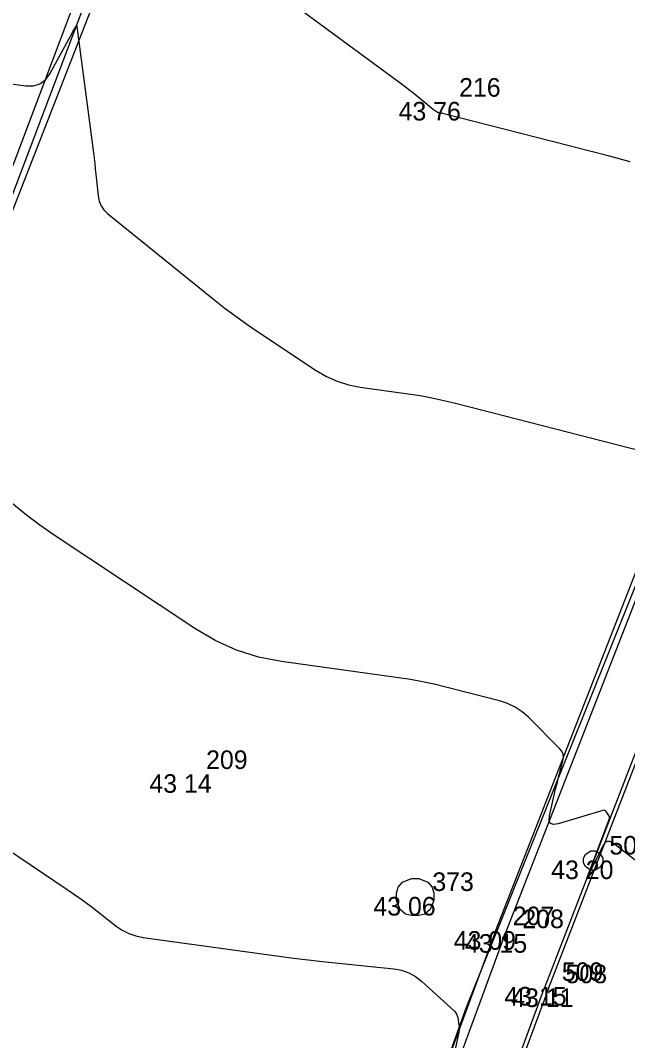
# Model space of a CAD drawing. Extents: x -702257 to -701487, y -1009871 to -1008841.
# Drawn here: x -701679.75 to -701671.59, y -1009093.08 to -1009079.36 of the extents above; entities that cross this region are included whole.
import ezdxf

# ---------------------------------------------------------------- set-up
doc = ezdxf.new("R2010")
doc.units = 0
for name, color, linetype in [('Ex_Major Contours', 7, 'Continuous'), ('Ex_Minor Contours', 7, 'Continuous'), ('Z_body', 7, 'Continuous'), ('Z_body_cisla', 7, 'Continuous'), ('Z_body_vysky_redukovane', 7, 'Continuous'), ('Z_katastr_hranice', 7, 'Continuous'), ('Z_komunikace', 7, 'Continuous'), ('Z_obruba', 7, 'Continuous'), ('Z_site_kanalizace_znaky', 7, 'Continuous'), ('Z_site_vodovod_znaky', 7, 'Continuous')]:
    doc.layers.add(name, color=color, linetype=linetype)

# ---------------------------------------------------------------- blocks, each defined once
blk = doc.blocks.new('POINT_DISPLAY')
blk.add_line((0, 0), (0, 0))
blk = doc.blocks.new('Z620')
for p, q in [((-0.23, 0.13), (-0.17, 0.2)), ((-0.17, 0.2), (-0.05, 0.25)), ((-0.05, 0.25), (0.05, 0.25)), ((0.05, 0.25), (0.17, 0.2)), ((0.17, 0.2), (0.23, 0.13)), ((-0.25, 0.05), (-0.23, 0.13)), ((-0.25, -0.05), (-0.25, 0.05)), ((0.23, 0.13), (0.25, 0.05)), ((0.25, 0.05), (0.25, -0.05)), ((-0.2, -0.17), (-0.25, -0.05)), ((0.25, -0.05), (0.2, -0.17)), ((-0.13, -0.23), (-0.2, -0.17)), ((-0.05, -0.25), (-0.13, -0.23)), ((0.05, -0.25), (-0.05, -0.25)), ((0.13, -0.23), (0.05, -0.25)), ((0.2, -0.17), (0.13, -0.23))]:
    blk.add_line(p, q)
blk = doc.blocks.new('Z614')
for p, q in [((-0.13, 0.03), (-0.1, 0.08)), ((-0.13, -0.03), (-0.13, 0.03)), ((-0.1, 0.08), (-0.08, 0.1)), ((-0.08, 0.1), (-0.03, 0.13)), ((-0.03, 0.13), (0.03, 0.13)), ((0.03, 0.13), (0.08, 0.1)), ((0.08, 0.1), (0.1, 0.08)), ((0.1, 0.08), (0.13, 0.03)), ((0.13, 0.03), (0.13, -0.03)), ((-0.1, -0.08), (-0.13, -0.03)), ((-0.08, -0.1), (-0.1, -0.08)), ((-0.03, -0.13), (-0.08, -0.1)), ((0.03, -0.13), (-0.03, -0.13)), ((0.08, -0.1), (0.03, -0.13)), ((0.1, -0.08), (0.08, -0.1)), ((0.13, -0.03), (0.1, -0.08))]:
    blk.add_line(p, q)

msp = doc.modelspace()

# ---------------------------------------------------------------- linework, layer by layer
at = {"layer": 'Ex_Major Contours'}
msp.add_lwpolyline([(-701681.555, -1009089.407), (-701679.115, -1009091.049), (-701679.031, -1009091.107), (-701678.947, -1009091.166), (-701678.865, -1009091.227), (-701678.783, -1009091.289), (-701678.46, -1009091.541), (-701678.376, -1009091.597), (-701678.288, -1009091.642), (-701678.194, -1009091.674), (-701678.095, -1009091.695), (-701676.464, -1009091.921), (-701676.269, -1009091.947), (-701676.075, -1009091.972), (-701675.88, -1009091.995), (-701675.684, -1009092.016), (-701674.726, -1009092.117), (-701674.623, -1009092.136), (-701674.526, -1009092.171), (-701674.436, -1009092.22), (-701674.353, -1009092.285), (-701673.913, -1009092.688), (-701673.897, -1009092.705), (-701673.884, -1009092.725), (-701673.874, -1009092.747), (-701673.868, -1009092.771), (-701673.852, -1009092.869), (-701673.849, -1009092.894), (-701673.849, -1009092.919), (-701673.85, -1009092.943), (-701673.854, -1009092.968), (-701673.978, -1009093.555)], dxfattribs=at)
at = {"layer": 'Ex_Minor Contours'}
for points in [[(-701671.55, -1009081.264), (-701671.83, -1009081.191), (-701672.11, -1009081.118), (-701672.391, -1009081.046), (-701674.073, -1009080.616), (-701674.079, -1009080.614), (-701674.085, -1009080.613), (-701674.091, -1009080.612), (-701674.098, -1009080.611), (-701674.122, -1009080.608), (-701674.128, -1009080.606), (-701674.134, -1009080.605), (-701674.14, -1009080.602), (-701674.145, -1009080.599), (-701674.173, -1009080.58), (-701674.18, -1009080.576), (-701674.186, -1009080.571), (-701674.192, -1009080.567), (-701674.198, -1009080.562), (-701674.478, -1009080.336), (-701674.527, -1009080.297), (-701674.577, -1009080.258), (-701674.626, -1009080.22), (-701674.676, -1009080.183), (-701676.958, -1009078.499)], [(-701681.858, -1009079.953), (-701679.672, -1009080.245), (-701679.571, -1009080.246), (-701679.483, -1009080.219), (-701679.41, -1009080.164), (-701679.351, -1009080.082), (-701679.047, -1009079.526), (-701679.036, -1009079.505), (-701679.025, -1009079.485), (-701679.001, -1009079.445), (-701678.996, -1009079.438), (-701678.992, -1009079.436), (-701678.989, -1009079.439), (-701678.987, -1009079.448), (-701678.765, -1009081.143), (-701678.756, -1009081.215), (-701678.747, -1009081.288), (-701678.739, -1009081.361), (-701678.731, -1009081.434), (-701678.702, -1009081.725), (-701678.688, -1009081.794), (-701678.662, -1009081.857), (-701678.624, -1009081.913), (-701678.573, -1009081.963), (-701677.15, -1009083.111), (-701676.992, -1009083.236), (-701676.832, -1009083.356), (-701676.669, -1009083.472), (-701676.504, -1009083.585), (-701675.772, -1009084.071), (-701675.634, -1009084.153), (-701675.489, -1009084.217), (-701675.337, -1009084.265), (-701675.18, -1009084.296), (-701674.536, -1009084.386), (-701674.375, -1009084.41), (-701674.215, -1009084.44), (-701674.057, -1009084.473), (-701673.899, -1009084.511), (-701671.405, -1009085.15)], [(-701671.267, -1009090.828), (-701671.781, -1009090.429), (-701671.823, -1009090.405), (-701671.86, -1009090.403), (-701671.892, -1009090.421), (-701671.919, -1009090.461), (-701672.124, -1009090.879), (-701672.131, -1009090.893), (-701672.134, -1009090.898), (-701672.133, -1009090.892), (-701672.127, -1009090.877), (-701671.835, -1009090.107), (-701671.831, -1009090.093), (-701671.831, -1009090.079), (-701671.834, -1009090.066), (-701671.84, -1009090.053), (-701671.872, -1009090.002), (-701671.881, -1009089.992), (-701671.891, -1009089.986), (-701671.903, -1009089.984), (-701671.917, -1009089.986), (-701672.52, -1009090.168), (-701672.583, -1009090.178), (-701672.624, -1009090.164), (-701672.641, -1009090.125), (-701672.635, -1009090.061), (-701672.553, -1009089.701), (-701672.541, -1009089.653), (-701672.53, -1009089.605), (-701672.518, -1009089.558), (-701672.505, -1009089.51), (-701672.455, -1009089.32), (-701672.448, -1009089.274), (-701672.453, -1009089.231), (-701672.47, -1009089.192), (-701672.499, -1009089.155), (-701672.919, -1009088.734), (-701673.004, -1009088.659), (-701673.097, -1009088.598), (-701673.198, -1009088.549), (-701673.306, -1009088.514), (-701674.027, -1009088.329), (-701674.185, -1009088.291), (-701674.344, -1009088.257), (-701674.504, -1009088.228), (-701674.664, -1009088.204), (-701676.237, -1009087.984), (-701676.546, -1009087.924), (-701676.843, -1009087.83), (-701677.128, -1009087.703), (-701677.4, -1009087.543), (-701679.304, -1009086.278), (-701679.396, -1009086.216), (-701679.486, -1009086.151), (-701679.575, -1009086.084), (-701679.662, -1009086.015), (-701680.009, -1009085.735)]]:
    msp.add_lwpolyline(points, dxfattribs=at)
at = {"layer": 'Z_katastr_hranice'}
for p, q in [((-701689.61, -1009106.91), (-701677.91, -1009076.95)), ((-701673.75, -1009092.63), (-701670.9, -1009085.52)), ((-701677.5, -1009103.13), (-701673.75, -1009092.63))]:
    msp.add_line(p, q, dxfattribs=at)
at = {"layer": 'Z_komunikace'}
for p, q in [((-701682.02, -1009087.44), (-701678.64, -1009078.5)), ((-701673.36, -1009091.61), (-701669.58, -1009081.92)), ((-701673.36, -1009091.61), (-701676.64, -1009100.48))]:
    msp.add_line(p, q, dxfattribs=at)
at = {"layer": 'Z_obruba'}
for p, q in [((-701678.77, -1009078.46), (-701682.14, -1009087.38)), ((-701673.23, -1009091.65), (-701670.82, -1009085.47)), ((-701670.47, -1009086.59), (-701672.7, -1009092.36)), ((-701672.65, -1009092.38), (-701670.42, -1009086.61)), ((-701676.51, -1009100.54), (-701673.23, -1009091.65)), ((-701676.13, -1009101.65), (-701672.7, -1009092.36)), ((-701672.65, -1009092.38), (-701676.09, -1009101.66))]:
    msp.add_line(p, q, dxfattribs=at)

# ---------------------------------------------------------------- block references
at = {"layer": 'Z_body'}
for p in [(-701674.08, -1009080.46), (-701677.47, -1009089.5), (-701672.05, -1009090.66), (-701674.44, -1009091.15), (-701673.36, -1009091.61), (-701673.23, -1009091.65), (-701672.7, -1009092.36), (-701672.65, -1009092.38)]:
    msp.add_blockref('POINT_DISPLAY', p, dxfattribs=at)
at = {"layer": 'Z_site_kanalizace_znaky'}
msp.add_blockref('Z620', (-701674.44, -1009091.15), dxfattribs=at)
at = {"layer": 'Z_site_vodovod_znaky'}
msp.add_blockref('Z614', (-701672.05, -1009090.66), dxfattribs=at)

# ---------------------------------------------------------------- texts
at = {"layer": 'Z_body_cisla'}
for s, p in [('216', (-701673.85, -1009080.39)), ('209', (-701677.25, -1009089.43)), ('507', (-701671.83, -1009090.58)), ('373', (-701674.21, -1009091.07)), ('207', (-701673.13, -1009091.53)), ('208', (-701673, -1009091.57)), ('509', (-701672.47, -1009092.28)), ('508', (-701672.42, -1009092.31))]:
    msp.add_text(s, height=0.25, dxfattribs=at).set_placement(p)
at = {"layer": 'Z_body_vysky_redukovane'}
for s, p in [('43 76', (-701674.663, -1009080.71)), ('43 14', (-701678.012, -1009089.75)), ('43 20', (-701672.613, -1009090.91)), ('43 06', (-701675.002, -1009091.4)), ('43 09', (-701673.922, -1009091.86)), ('43 15', (-701673.772, -1009091.9)), ('43 15', (-701673.242, -1009092.61)), ('43 11', (-701673.15, -1009092.63))]:
    msp.add_text(s, height=0.25, dxfattribs=at).set_placement(p)

doc.saveas('drawing.dxf')
